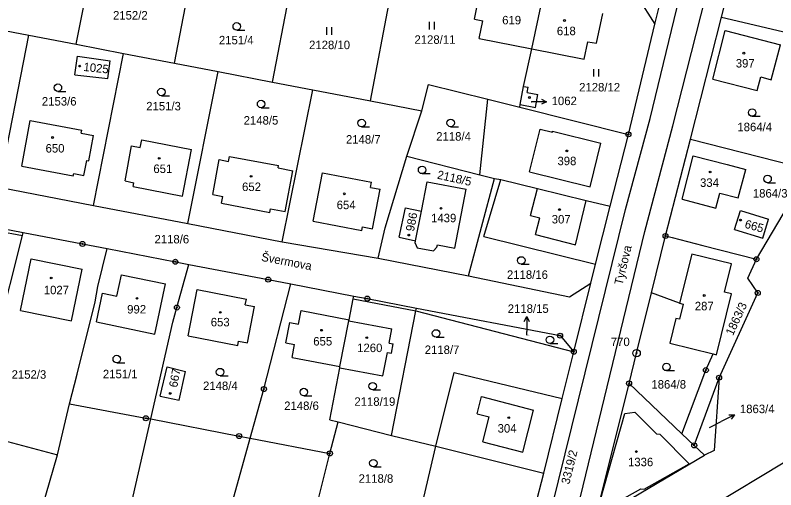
# Model space of a CAD drawing. Extents: x -763205 to -760228, y -1155311 to -1152844.
# Drawn here: x -762068.8 to -761916.2, y -1154751.4 to -1154656.3 of the extents above; entities that cross this region are included whole.
import ezdxf

# ---------------------------------------------------------------- set-up
doc = ezdxf.new("R2010")
doc.units = 0
for name, color, linetype in [('Vrstva 1', 7, 'Continuous'), ('Vrstva 15', 7, 'Continuous'), ('Vrstva 16', 7, 'Continuous'), ('Vrstva 17', 7, 'Continuous'), ('Vrstva 18', 7, 'Continuous'), ('Vrstva 19', 7, 'Continuous'), ('Vrstva 24', 7, 'Continuous'), ('Vrstva 25', 7, 'Continuous'), ('Vrstva 4', 7, 'Continuous')]:
    doc.layers.add(name, color=color, linetype=linetype)

msp = doc.modelspace()

# ---------------------------------------------------------------- linework, layer by layer
at = {"layer": 'Vrstva 1'}
for p, q in [((-762056.56, -1154662.09), (-762050.39, -1154630.87)), ((-762036.89, -1154665.87), (-762030.82, -1154634.81)), ((-761940.5, -1154658.03), (-761935.17, -1154636.49)), ((-762017.22, -1154669.66), (-762011.24, -1154638.75)), ((-761927.1, -1154656.68), (-761923.59, -1154642.54)), ((-761997.55, -1154673.44), (-761991.67, -1154642.68)), ((-761976.69, -1154657.04), (-761975.46, -1154651.12)), ((-761944.2, -1154652.24), (-761940.5, -1154658.03)), ((-761965.2, -1154663), (-761963.18, -1154653.57)), ((-761952.17, -1154661.88), (-761950.95, -1154655.95)), ((-761976.69, -1154657.04), (-761975.01, -1154657.38)), ((-761975.77, -1154660.92), (-761975.01, -1154657.38)), ((-761933.36, -1154681.14), (-761927.1, -1154656.68)), ((-761927.1, -1154656.68), (-761895.86, -1154664.01)), ((-762076.22, -1154658.3), (-762066.08, -1154660.26)), ((-761945.8, -1154680.15), (-761940.5, -1154658.03)), ((-761928.87, -1154669.07), (-761926.36, -1154659.36)), ((-761926.36, -1154659.36), (-761915.32, -1154662.2)), ((-762072.07, -1154690.77), (-762066.08, -1154660.26)), ((-762066.08, -1154660.26), (-762056.56, -1154662.09)), ((-761975.77, -1154660.92), (-761965.2, -1154663)), ((-762056.56, -1154662.09), (-762047.09, -1154663.91)), ((-761954.67, -1154665.07), (-761953.91, -1154661.6)), ((-761953.91, -1154661.6), (-761952.17, -1154661.88)), ((-761917.13, -1154669.2), (-761915.32, -1154662.2)), ((-762053.14, -1154694.41), (-762047.09, -1154663.91)), ((-762047.09, -1154663.91), (-762036.89, -1154665.87)), ((-761966.83, -1154670.53), (-761965.2, -1154663)), ((-761965.2, -1154663), (-761954.67, -1154665.07)), ((-762056.84, -1154668.23), (-762056.34, -1154664.5)), ((-762056.34, -1154664.5), (-762049.78, -1154665.38)), ((-762050.26, -1154668.95), (-762049.78, -1154665.38)), ((-762036.89, -1154665.87), (-762028.11, -1154667.56)), ((-762056.84, -1154668.23), (-762050.26, -1154668.95)), ((-762034.2, -1154698.05), (-762028.11, -1154667.56)), ((-762028.11, -1154667.56), (-762017.22, -1154669.66)), ((-762017.22, -1154669.66), (-762009.13, -1154671.21)), ((-761928.87, -1154669.07), (-761919.96, -1154671.36)), ((-761919.96, -1154671.36), (-761919.26, -1154668.65)), ((-761919.26, -1154668.65), (-761917.13, -1154669.2)), ((-762015.27, -1154701.69), (-762009.13, -1154671.21)), ((-762009.13, -1154671.21), (-761997.55, -1154673.44)), ((-761987.25, -1154675.42), (-761985.91, -1154670.15)), ((-761985.91, -1154670.15), (-761973.99, -1154673.13)), ((-761967.52, -1154674.19), (-761966.83, -1154670.53)), ((-761966.83, -1154670.53), (-761965.94, -1154670.7)), ((-761966.14, -1154671.75), (-761965.94, -1154670.7)), ((-761975.63, -1154688.29), (-761973.99, -1154673.13)), ((-761973.99, -1154673.13), (-761967.56, -1154674.73)), ((-761966.14, -1154671.75), (-761963.95, -1154672.17)), ((-761964.44, -1154674.77), (-761963.95, -1154672.17)), ((-761997.55, -1154673.44), (-761987.25, -1154675.42)), ((-761967.56, -1154674.73), (-761967.52, -1154674.19)), ((-761967.52, -1154674.19), (-761964.44, -1154674.77)), ((-761990.22, -1154684.56), (-761987.25, -1154675.42)), ((-761967.56, -1154674.73), (-761945.8, -1154680.15)), ((-762067.47, -1154686.55), (-762065.81, -1154677.38)), ((-762065.81, -1154677.38), (-762055.46, -1154679.33)), ((-762055.57, -1154679.91), (-762055.46, -1154679.33)), ((-762055.57, -1154679.91), (-762053.1, -1154680.37)), ((-762054.02, -1154685.46), (-762053.1, -1154680.37)), ((-761949.45, -1154694.56), (-761945.8, -1154680.15)), ((-762043.72, -1154682.81), (-762043.43, -1154681.28)), ((-762043.43, -1154681.28), (-762033.48, -1154683.19)), ((-761938.37, -1154700.53), (-761933.36, -1154681.14)), ((-761933.36, -1154681.14), (-761909.49, -1154687.22)), ((-762046.78, -1154689.5), (-762045.49, -1154682.47)), ((-762045.49, -1154682.47), (-762043.72, -1154682.81)), ((-762035.24, -1154692.52), (-762033.48, -1154683.19)), ((-762029.14, -1154692.19), (-762027.92, -1154685.18)), ((-762027.92, -1154685.18), (-762026.01, -1154685.57)), ((-762026.01, -1154685.57), (-762025.81, -1154684.57)), ((-762025.81, -1154684.57), (-762015.97, -1154686.42)), ((-761994.62, -1154698.92), (-761990.22, -1154684.56)), ((-761990.22, -1154684.56), (-761975.63, -1154688.29)), ((-761935.01, -1154693.18), (-761932.8, -1154684.45)), ((-761932.8, -1154684.45), (-761926, -1154686.17)), ((-762067.47, -1154686.55), (-762057.17, -1154688.5)), ((-762055.02, -1154688.41), (-762054.46, -1154685.41)), ((-762054.46, -1154685.41), (-762054.02, -1154685.46)), ((-762016.06, -1154686.88), (-762015.97, -1154686.42)), ((-761926, -1154686.17), (-761922.25, -1154687.19)), ((-762057.17, -1154688.5), (-762057.06, -1154688.03)), ((-762057.06, -1154688.03), (-762055.02, -1154688.41)), ((-762016.06, -1154686.88), (-762013.11, -1154687.44)), ((-762014.66, -1154695.62), (-762013.11, -1154687.44)), ((-762009.02, -1154697.56), (-762007.15, -1154687.86)), ((-762007.15, -1154687.86), (-761997.36, -1154689.72)), ((-761975.63, -1154688.29), (-761972.68, -1154688.98)), ((-761923.76, -1154692.9), (-761922.25, -1154687.19)), ((-761920.11, -1154705.19), (-761909.49, -1154687.22)), ((-762046.78, -1154689.5), (-762045, -1154689.86)), ((-762045.18, -1154690.63), (-762045, -1154689.86)), ((-761997.57, -1154690.8), (-761997.36, -1154689.72)), ((-761987.28, -1154695.56), (-761986.2, -1154689.64)), ((-761986.2, -1154689.64), (-761978.37, -1154691.17)), ((-761977.88, -1154708.5), (-761972.68, -1154688.98)), ((-761974.82, -1154700.61), (-761971.42, -1154689.19)), ((-761972.68, -1154688.98), (-761971.42, -1154689.19)), ((-761971.42, -1154689.19), (-761964.06, -1154691)), ((-762072.07, -1154690.77), (-762053.14, -1154694.41)), ((-762045.18, -1154690.63), (-762035.24, -1154692.52)), ((-761997.57, -1154690.8), (-761995.62, -1154691.13)), ((-761997.15, -1154699.12), (-761995.62, -1154691.13)), ((-761980.62, -1154702.96), (-761978.37, -1154691.17)), ((-761964.06, -1154691), (-761954.25, -1154693.4)), ((-762029.14, -1154692.19), (-762027.17, -1154692.59)), ((-762027.43, -1154693.98), (-762027.17, -1154692.59)), ((-761928.28, -1154694.97), (-761927.49, -1154691.93)), ((-761927.49, -1154691.93), (-761923.76, -1154692.9)), ((-762053.14, -1154694.41), (-762034.2, -1154698.05)), ((-762027.43, -1154693.98), (-762017.72, -1154695.83)), ((-761954.25, -1154693.4), (-761949.45, -1154694.56)), ((-761935.01, -1154693.18), (-761928.28, -1154694.97)), ((-762017.72, -1154695.83), (-762017.58, -1154695.06)), ((-762017.58, -1154695.06), (-762014.66, -1154695.62)), ((-761991.76, -1154700.78), (-761990.53, -1154694.88)), ((-761990.53, -1154694.88), (-761987.28, -1154695.56)), ((-761988.54, -1154701.5), (-761987.28, -1154695.56)), ((-761952.4, -1154706.21), (-761949.45, -1154694.56)), ((-761924.5, -1154699.21), (-761923.33, -1154695.45)), ((-761923.33, -1154695.45), (-761917.69, -1154697.18)), ((-762080.99, -1154697.19), (-762067.22, -1154699.84)), ((-761918.85, -1154700.94), (-761917.69, -1154697.18)), ((-762034.2, -1154698.05), (-762015.27, -1154701.69)), ((-762009.02, -1154697.56), (-761999.27, -1154699.43)), ((-761999.27, -1154699.43), (-761999.13, -1154698.71)), ((-761999.13, -1154698.71), (-761997.15, -1154699.12)), ((-761996.02, -1154704.98), (-761994.62, -1154698.92)), ((-762075.37, -1154732.03), (-762067.35, -1154700.45)), ((-762067.35, -1154700.45), (-762067.22, -1154699.84)), ((-762067.22, -1154699.84), (-762055.33, -1154702.12)), ((-761941.19, -1154711.96), (-761938.37, -1154700.53)), ((-761938.37, -1154700.53), (-761937, -1154700.85)), ((-761924.5, -1154699.21), (-761918.85, -1154700.94)), ((-762055.33, -1154702.12), (-762050.38, -1154703.07)), ((-762015.27, -1154701.69), (-761996.02, -1154704.98)), ((-761991.76, -1154700.78), (-761988.54, -1154701.5)), ((-761988.55, -1154701.96), (-761988.54, -1154701.5)), ((-761988.55, -1154701.96), (-761988.15, -1154702.89)), ((-761974.82, -1154700.61), (-761952.4, -1154706.21)), ((-761937, -1154700.85), (-761930.85, -1154702.43)), ((-762052.21, -1154710.66), (-762050.38, -1154703.07)), ((-762050.38, -1154703.07), (-762036.69, -1154705.7)), ((-761988.15, -1154702.89), (-761984.91, -1154703.51)), ((-761984.91, -1154703.51), (-761984.22, -1154702.78)), ((-761984.22, -1154702.78), (-761984.12, -1154702.28)), ((-761984.12, -1154702.28), (-761980.62, -1154702.96)), ((-761930.85, -1154702.43), (-761920.11, -1154705.19)), ((-762067.72, -1154715.49), (-762065.58, -1154705.08)), ((-762065.58, -1154705.08), (-762055.4, -1154707.15)), ((-761996.02, -1154704.98), (-761977.88, -1154708.5)), ((-761933.08, -1154704.17), (-761935.53, -1154714.02)), ((-761925.1, -1154706.11), (-761933.08, -1154704.17)), ((-762036.69, -1154705.7), (-762033.96, -1154706.23)), ((-762036.38, -1154714.88), (-762033.96, -1154706.23)), ((-762033.96, -1154706.23), (-762018.06, -1154709.27)), ((-761953.36, -1154710.02), (-761952.4, -1154706.21)), ((-761926.52, -1154711.77), (-761925.1, -1154706.11)), ((-761921.85, -1154709.01), (-761920.11, -1154705.19)), ((-762057.53, -1154717.54), (-762055.4, -1154707.15)), ((-762048.41, -1154712.61), (-762047.47, -1154708.32)), ((-762047.47, -1154708.32), (-762038.69, -1154710.09)), ((-762018.06, -1154709.27), (-762013.52, -1154710.14)), ((-761977.88, -1154708.5), (-761957.63, -1154712.76)), ((-761919.86, -1154711.95), (-761921.85, -1154709.01)), ((-762052.76, -1154713.7), (-762052.21, -1154710.66)), ((-762040.79, -1154720.19), (-762038.69, -1154710.09)), ((-762018.92, -1154731.22), (-762013.52, -1154710.14)), ((-762013.52, -1154710.14), (-762000.9, -1154712.57)), ((-761957.63, -1154712.76), (-761953.36, -1154710.02)), ((-761956.75, -1154723.74), (-761953.36, -1154710.02)), ((-762052.5, -1154717.73), (-762051.28, -1154711.97)), ((-762051.28, -1154711.97), (-762048.41, -1154712.61)), ((-762034.09, -1154720.56), (-762032.3, -1154711.29)), ((-762032.3, -1154711.29), (-762022.44, -1154713.21)), ((-762001.01, -1154713.12), (-762000.9, -1154712.57)), ((-762000.9, -1154712.57), (-761998.18, -1154713.09)), ((-761944.16, -1154724.03), (-761941.19, -1154711.96)), ((-761935.53, -1154714.02), (-761941.19, -1154711.96)), ((-761928.11, -1154724.34), (-761925.1, -1154712.13)), ((-761927.61, -1154728.94), (-761919.86, -1154711.95)), ((-761925.1, -1154712.13), (-761926.52, -1154711.77)), ((-762056.38, -1154728.25), (-762052.76, -1154713.7)), ((-762022.66, -1154714.35), (-762022.44, -1154713.21)), ((-762001.85, -1154717.33), (-762001.01, -1154713.12)), ((-761998.18, -1154713.09), (-761988.33, -1154714.98)), ((-761934.8, -1154714.2), (-761935.56, -1154717.23)), ((-761935.53, -1154714.02), (-761934.8, -1154714.2)), ((-762067.72, -1154715.49), (-762057.53, -1154717.54)), ((-762037.21, -1154717.82), (-762036.38, -1154714.88)), ((-762022.66, -1154714.35), (-762020.8, -1154714.7)), ((-762022.21, -1154721.98), (-762020.8, -1154714.7)), ((-762011.95, -1154718.2), (-762011.42, -1154715.49)), ((-762011.42, -1154715.49), (-762001.85, -1154717.33)), ((-761993.33, -1154740.51), (-761988.45, -1154715.57)), ((-761988.45, -1154715.57), (-761988.33, -1154714.98)), ((-761988.45, -1154715.57), (-761956.75, -1154723.74)), ((-761988.33, -1154714.98), (-761959.51, -1154720.51)), ((-762001.86, -1154717.51), (-762001.85, -1154717.33)), ((-761936.28, -1154717.05), (-761937.52, -1154721.99)), ((-761935.56, -1154717.23), (-761936.28, -1154717.05)), ((-762052.5, -1154717.73), (-762040.79, -1154720.19)), ((-762041.59, -1154737.22), (-762037.21, -1154717.82)), ((-762014.54, -1154721.97), (-762013.75, -1154717.89)), ((-762013.75, -1154717.89), (-762011.95, -1154718.2)), ((-762003.66, -1154726.71), (-762001.86, -1154717.51)), ((-762001.86, -1154717.51), (-761993.28, -1154719.14)), ((-761993.82, -1154722.01), (-761993.28, -1154719.14)), ((-762034.09, -1154720.56), (-762024.18, -1154722.48)), ((-762024.18, -1154722.48), (-762024.01, -1154721.61)), ((-762024.01, -1154721.61), (-762022.21, -1154721.98)), ((-761959.51, -1154720.51), (-761956.75, -1154723.74)), ((-762014.54, -1154721.97), (-762012.77, -1154722.29)), ((-762013.27, -1154724.89), (-762012.77, -1154722.29)), ((-761993.82, -1154722.01), (-761993.01, -1154722.16)), ((-761993.35, -1154724.01), (-761993.01, -1154722.16)), ((-761937.52, -1154721.99), (-761928.77, -1154724.17)), ((-762013.27, -1154724.89), (-762003.66, -1154726.71)), ((-761995.04, -1154728.55), (-761994.16, -1154723.86)), ((-761994.16, -1154723.86), (-761993.35, -1154724.01)), ((-761959.07, -1154733.12), (-761956.75, -1154723.74)), ((-761945.67, -1154730.09), (-761944.16, -1154724.03)), ((-761930.26, -1154727.43), (-761928.77, -1154724.17)), ((-761928.77, -1154724.17), (-761928.11, -1154724.34)), ((-762039.7, -1154732.63), (-762038.36, -1154726.77)), ((-762038.36, -1154726.77), (-762034.63, -1154727.68)), ((-762035.89, -1154733.46), (-762034.63, -1154727.68)), ((-762005.69, -1154737.38), (-762003.68, -1154726.95)), ((-762003.68, -1154726.95), (-762003.66, -1154726.71)), ((-762003.68, -1154726.95), (-761995.04, -1154728.55)), ((-761984.41, -1154742.67), (-761980.76, -1154727.91)), ((-761980.76, -1154727.91), (-761959.07, -1154733.12)), ((-761935.06, -1154740.18), (-761930.26, -1154727.43)), ((-762057.94, -1154734.15), (-762056.38, -1154728.25)), ((-761932.6, -1154742.52), (-761927.61, -1154728.94)), ((-761927.61, -1154728.94), (-761928.63, -1154743.53)), ((-761952.5, -1154757.45), (-761945.67, -1154730.09)), ((-761945.67, -1154730.09), (-761935.06, -1154740.18)), ((-762039.7, -1154732.63), (-762035.89, -1154733.46)), ((-762021.68, -1154741.06), (-762018.92, -1154731.22)), ((-762060.34, -1154744.39), (-762057.94, -1154734.15)), ((-762057.94, -1154734.15), (-762042.59, -1154737.08)), ((-761962.78, -1154748.09), (-761959.07, -1154733.12)), ((-762042.59, -1154737.08), (-762041.59, -1154737.22)), ((-762046.07, -1154756.72), (-762041.59, -1154737.22)), ((-762041.59, -1154737.22), (-762023.9, -1154740.64)), ((-762005.69, -1154737.38), (-762004.05, -1154737.76)), ((-762005.68, -1154744.12), (-762004.05, -1154737.76)), ((-762004.05, -1154737.76), (-761993.33, -1154740.51)), ((-762077.49, -1154739.88), (-762060.34, -1154744.39)), ((-761935.06, -1154740.18), (-761932.6, -1154742.52)), ((-762030.46, -1154772.43), (-762021.68, -1154741.06)), ((-762023.9, -1154740.64), (-762021.68, -1154741.06)), ((-762021.68, -1154741.06), (-762005.68, -1154744.12)), ((-761993.33, -1154740.51), (-761984.41, -1154742.67)), ((-761986.85, -1154752.98), (-761984.41, -1154742.67)), ((-761984.41, -1154742.67), (-761962.78, -1154748.09)), ((-761932.6, -1154742.52), (-761930.56, -1154744.46)), ((-762063.57, -1154755.49), (-762060.34, -1154744.39)), ((-762008.26, -1154754.32), (-762005.68, -1154744.12)), ((-761952.5, -1154757.45), (-761930.56, -1154744.46)), ((-761928.63, -1154743.53), (-761930.56, -1154744.46)), ((-761928.73, -1154754.44), (-761914.73, -1154746)), ((-761966.99, -1154764.58), (-761962.78, -1154748.09))]:
    msp.add_line(p, q, dxfattribs=at)
at = {"layer": 'Vrstva 16'}
for p, q in [((-761965.29, -1154673.61), (-761965.23, -1154673.61)), ((-761962.23, -1154673.611), (-761965.23, -1154673.61)), ((-761966.19, -1154716.7), (-761966.19, -1154719.7)), ((-761966.19, -1154720.42), (-761966.19, -1154719.7)), ((-761924.507, -1154736.388), (-761927.19, -1154737.73)), ((-761929.55, -1154738.91), (-761927.19, -1154737.73))]:
    msp.add_line(p, q, dxfattribs=at)
for points in [[(-761963.23, -1154673.111), (-761962.23, -1154673.611), (-761963.23, -1154674.111)], [(-761966.69, -1154717.7), (-761966.19, -1154716.7), (-761965.69, -1154717.7)], [(-761925.625, -1154736.388), (-761924.507, -1154736.388), (-761925.178, -1154737.283)]]:
    msp.add_lwpolyline(points, dxfattribs=at)
at = {"layer": 'Vrstva 24'}
for centre, radius in [((-761945.8, -1154680.15), 0.5), ((-761945.8, -1154680.15), 0.5), ((-761945.8, -1154680.15), 0.1), ((-761945.8, -1154680.15), 0.1), ((-761938.37, -1154700.53), 0.5), ((-761938.37, -1154700.53), 0.1), ((-762055.33, -1154702.12), 0.5), ((-762055.33, -1154702.12), 0.1), ((-761920.11, -1154705.19), 0.5), ((-761920.11, -1154705.19), 0.1), ((-762036.69, -1154705.7), 0.5), ((-762036.69, -1154705.7), 0.1), ((-762018.06, -1154709.27), 0.5), ((-762018.06, -1154709.27), 0.1), ((-761998.18, -1154713.09), 0.5), ((-761919.86, -1154711.95), 0.5), ((-761919.86, -1154711.95), 0.1), ((-761998.18, -1154713.09), 0.1), ((-762036.38, -1154714.88), 0.5), ((-762036.38, -1154714.88), 0.1), ((-761959.51, -1154720.51), 0.5), ((-761959.51, -1154720.51), 0.1), ((-761956.75, -1154723.74), 0.5), ((-761944.16, -1154724.03), 0.75), ((-761956.75, -1154723.74), 0.1), ((-761944.16, -1154724.03), 0.1), ((-761930.26, -1154727.43), 0.5), ((-761930.26, -1154727.43), 0.1), ((-761945.67, -1154730.09), 0.5), ((-761927.61, -1154728.94), 0.5), ((-761927.61, -1154728.94), 0.1), ((-762018.92, -1154731.22), 0.5), ((-761945.67, -1154730.09), 0.1), ((-762018.92, -1154731.22), 0.1), ((-762042.59, -1154737.08), 0.5), ((-762042.59, -1154737.08), 0.1), ((-762023.9, -1154740.64), 0.5), ((-762023.9, -1154740.64), 0.1), ((-761932.6, -1154742.52), 0.5), ((-761932.6, -1154742.52), 0.1), ((-762005.68, -1154744.12), 0.5), ((-762005.68, -1154744.12), 0.1)]:
    msp.add_circle(centre, radius, dxfattribs=at)
at = {"layer": 'Vrstva 25'}
for p, q in [((-761985.68, -1154659.12), (-761985.68, -1154657.62)), ((-761984.68, -1154659.12), (-761984.68, -1154657.62)), ((-762024.37, -1154659.25), (-762022.77, -1154659.25)), ((-762006.29, -1154660.18), (-762006.29, -1154658.68)), ((-762005.29, -1154660.18), (-762005.29, -1154658.68)), ((-761952.72, -1154668.56), (-761952.72, -1154667.06)), ((-761951.72, -1154668.56), (-761951.72, -1154667.06)), ((-762060.25, -1154671.54), (-762058.65, -1154671.54)), ((-762039.49, -1154672.41), (-762037.89, -1154672.41)), ((-762019.49, -1154674.82), (-762017.89, -1154674.82)), ((-761920.97, -1154676.54), (-761919.37, -1154676.54)), ((-761999.32, -1154678.64), (-761997.72, -1154678.64)), ((-761981.46, -1154678.62), (-761979.86, -1154678.62)), ((-761987.19, -1154688.03), (-761985.59, -1154688.03)), ((-761917.88, -1154689.85), (-761916.28, -1154689.85)), ((-761967.29, -1154706.18), (-761965.69, -1154706.18)), ((-761984.39, -1154720.82), (-761982.79, -1154720.82)), ((-761961.54, -1154722.1), (-761959.94, -1154722.1)), ((-762048.44, -1154725.95), (-762046.84, -1154725.95)), ((-761938.17, -1154727.53), (-761936.57, -1154727.53)), ((-762027.72, -1154728.57), (-762026.12, -1154728.57)), ((-762010.91, -1154732.57), (-762009.31, -1154732.57)), ((-761997.1, -1154731.39), (-761995.5, -1154731.39)), ((-761996.97, -1154746.82), (-761995.37, -1154746.82))]:
    msp.add_line(p, q, dxfattribs=at)
for centre, radius in [((-762024.37, -1154658.5), 0.75), ((-761958.62, -1154657.33), 0.175), ((-761922.64, -1154663.88), 0.175), ((-762055.88, -1154666.47), 0.175), ((-762060.25, -1154670.79), 0.75), ((-762039.49, -1154671.66), 0.75), ((-761965.65, -1154672.77), 0.175), ((-762019.49, -1154674.07), 0.75), ((-761920.97, -1154675.79), 0.75), ((-761999.32, -1154677.89), 0.75), ((-761981.46, -1154677.87), 0.75), ((-762061.31, -1154680.78), 0.175), ((-761958.16, -1154683.48), 0.175), ((-762039.92, -1154684.96), 0.175), ((-761987.19, -1154687.28), 0.75), ((-762021.5, -1154688.57), 0.175), ((-761929.42, -1154687.7), 0.175), ((-761917.88, -1154689.1), 0.75), ((-762002.79, -1154692.08), 0.175), ((-761983.39, -1154694.98), 0.175), ((-761959.62, -1154695.24), 0.175), ((-761923.32, -1154697.34), 0.175), ((-761989.87, -1154700.35), 0.175), ((-761967.29, -1154705.43), 0.75), ((-762061.58, -1154708.95), 0.175), ((-761930.59, -1154712.46), 0.175), ((-762044.39, -1154713.04), 0.175), ((-762027.67, -1154715.84), 0.175), ((-762007.36, -1154719.43), 0.175), ((-761984.39, -1154720.07), 0.75), ((-761998.29, -1154720.91), 0.175), ((-761961.54, -1154721.35), 0.75), ((-762048.44, -1154725.2), 0.75), ((-761938.17, -1154726.78), 0.75), ((-762027.72, -1154727.82), 0.75), ((-762010.91, -1154731.82), 0.75), ((-761997.1, -1154730.64), 0.75), ((-762037.71, -1154732.09), 0.175), ((-761969.81, -1154736.96), 0.175), ((-761944.21, -1154743.76), 0.175), ((-761996.97, -1154746.07), 0.75)]:
    msp.add_circle(centre, radius, dxfattribs=at)
at = {"layer": 'Vrstva 4'}
for p, q in [((-761941.46, -1154677), (-761934.06, -1154646.7)), ((-761936.86, -1154678.46), (-761928.97, -1154647.26)), ((-761946.39, -1154695.21), (-761941.46, -1154677)), ((-761965.63, -1154687.64), (-761963.5, -1154679.1)), ((-761963.5, -1154679.1), (-761961.06, -1154679.71)), ((-761942.52, -1154699.65), (-761936.86, -1154678.46)), ((-761961.06, -1154679.71), (-761961.01, -1154679.52)), ((-761961.01, -1154679.52), (-761951.32, -1154681.94)), ((-761953.5, -1154690.67), (-761951.32, -1154681.94)), ((-761965.63, -1154687.64), (-761953.5, -1154690.67)), ((-761965.44, -1154696.41), (-761964.06, -1154691)), ((-761956.41, -1154702.31), (-761954.25, -1154693.4)), ((-761978.17, -1154824.01), (-761946.39, -1154695.21)), ((-761965.44, -1154696.41), (-761963.57, -1154696.89)), ((-761964.43, -1154700.24), (-761963.57, -1154696.89)), ((-762081.13, -1154697.82), (-762067.35, -1154700.45)), ((-761971.28, -1154818.44), (-761942.52, -1154699.65)), ((-761964.43, -1154700.24), (-761956.41, -1154702.31)), ((-762001.01, -1154713.12), (-761988.45, -1154715.57)), ((-761976.13, -1154736.16), (-761975.29, -1154732.71)), ((-761975.29, -1154732.71), (-761964.83, -1154735.42)), ((-761966.99, -1154743.85), (-761964.83, -1154735.42)), ((-761976.13, -1154736.16), (-761973.73, -1154736.78)), ((-761975.02, -1154741.78), (-761973.73, -1154736.78)), ((-761951.46, -1154753.65), (-761946.5, -1154736.14)), ((-761946.5, -1154736.14), (-761944.53, -1154735.84)), ((-761944.53, -1154735.84), (-761940.14, -1154740.18)), ((-761940.14, -1154740.18), (-761939.49, -1154740.29)), ((-761975.02, -1154741.78), (-761966.99, -1154743.85)), ((-761939.49, -1154740.29), (-761933.61, -1154746.18)), ((-761942.63, -1154751.29), (-761933.61, -1154746.18)), ((-761949.87, -1154754.87), (-761943.28, -1154751.21)), ((-761943.28, -1154751.21), (-761942.63, -1154751.29))]:
    msp.add_line(p, q, dxfattribs=at)

# ---------------------------------------------------------------- texts
at = {"layer": 'Vrstva 15'}
for s, rotation, p in [('Švermova', 349.27507, (-762019.546, -1154705.504)), ('Tyršova', 76.54716, (-761947.006, -1154710.482))]:
    msp.add_text(s, height=1.7, rotation=rotation, dxfattribs=at).set_placement(p)
at = {"layer": 'Vrstva 16'}
for s, p in [('1062', (-761961.197, -1154674.29)), ('2118/15', (-761970.003, -1154715.94)), ('1863/4', (-761923.437, -1154736.05))]:
    msp.add_text(s, height=1.7, dxfattribs=at).set_placement(p)
at = {"layer": 'Vrstva 17'}
msp.add_text('770', height=1.7, dxfattribs=at).set_placement((-761949.331, -1154722.6))
at = {"layer": 'Vrstva 18'}
for s, height, p in [('2152/2', 1.7, (-762049.193, -1154657.13)), ('2151/4', 1.7, (-762027.953, -1154662.11)), ('2128/11', 1.7, (-761988.723, -1154662)), ('2128/10', 1.7, (-762009.863, -1154663.07)), ('2128/12', 1.7, (-761955.683, -1154671.55)), ('2153/6', 1.7, (-762063.463, -1154674.38)), ('2151/3', 1.7, (-762042.533, -1154675.35)), ('2148/5', 1.7, (-762022.983, -1154678.19)), ('1864/4', 1.7, (-761923.937, -1154679.52)), ('2148/7', 1.7, (-762002.463, -1154682.01)), ('2118/4', 1.7, (-761984.353, -1154681.41)), ('1864/3', 1.7, (-761920.837, -1154692.82)), ('2118/6', 1.7, (-762040.873, -1154702.02)), ('2118/16', 1.7, (-761970.163, -1154709.13)), ('2118/15', 0.1, (-761966.176, -1154720.42)), ('2118/7', 1.7, (-761986.663, -1154724.19)), ('2152/3', 1.7, (-762069.533, -1154729.15)), ('2151/1', 1.7, (-762051.223, -1154729.06)), ('1864/8', 1.7, (-761941.187, -1154731.13)), ('2148/4', 1.7, (-762031.133, -1154731.42)), ('2148/6', 1.7, (-762014.853, -1154735.42)), ('2118/19', 1.7, (-762000.773, -1154734.58)), ('1863/4', 0.1, (-761929.527, -1154738.91)), ('2118/8', 1.7, (-761999.923, -1154750.01))]:
    msp.add_text(s, height=height, dxfattribs=at).set_placement(p)
for s, rotation, p in [('2118/5', 347.4989, (-761984.278, -1154689.011)), ('1863/3', 65.25989, (-761924.844, -1154720.64)), ('3319/2', 76.08879, (-761957.663, -1154750.43))]:
    msp.add_text(s, height=1.7, rotation=rotation, dxfattribs=at).set_placement(p)
at = {"layer": 'Vrstva 19'}
for s, height, p in [('619', 1.7, (-761971.123, -1154658.1)), ('618', 1.7, (-761960.153, -1154660.27)), ('397', 1.7, (-761924.263, -1154666.75)), ('1062', 0.1, (-761965.267, -1154673.61)), ('650', 1.7, (-762062.723, -1154683.8)), ('398', 1.7, (-761960.033, -1154686.34)), ('651', 1.7, (-762041.093, -1154687.9)), ('652', 1.7, (-762023.303, -1154691.52)), ('334', 1.7, (-761931.433, -1154690.68)), ('654', 1.7, (-762004.323, -1154695.15)), ('1439', 1.7, (-761985.387, -1154697.78)), ('307', 1.7, (-761961.183, -1154698.02)), ('1027', 1.7, (-762063.077, -1154712.21)), ('287', 1.7, (-761932.484, -1154715.43)), ('992', 1.7, (-762046.353, -1154716.07)), ('653', 1.7, (-762029.583, -1154718.65)), ('655', 1.7, (-762009.023, -1154722.49)), ('1260', 1.7, (-762000.217, -1154723.81)), ('304', 1.7, (-761972.033, -1154739.95)), ('1336', 1.7, (-761945.877, -1154746.69))]:
    msp.add_text(s, height=height, dxfattribs=at).set_placement(p)
for s, rotation, p in [('1025', 354.08792, (-762055.179, -1154667.43)), ('986', 78.95358, (-761988.835, -1154699.717)), ('665', 344.34764, (-761922.596, -1154698.856)), ('667', 78.95358, (-762036.332, -1154731.01))]:
    msp.add_text(s, height=1.7, rotation=rotation, dxfattribs=at).set_placement(p)

doc.saveas('drawing.dxf')
